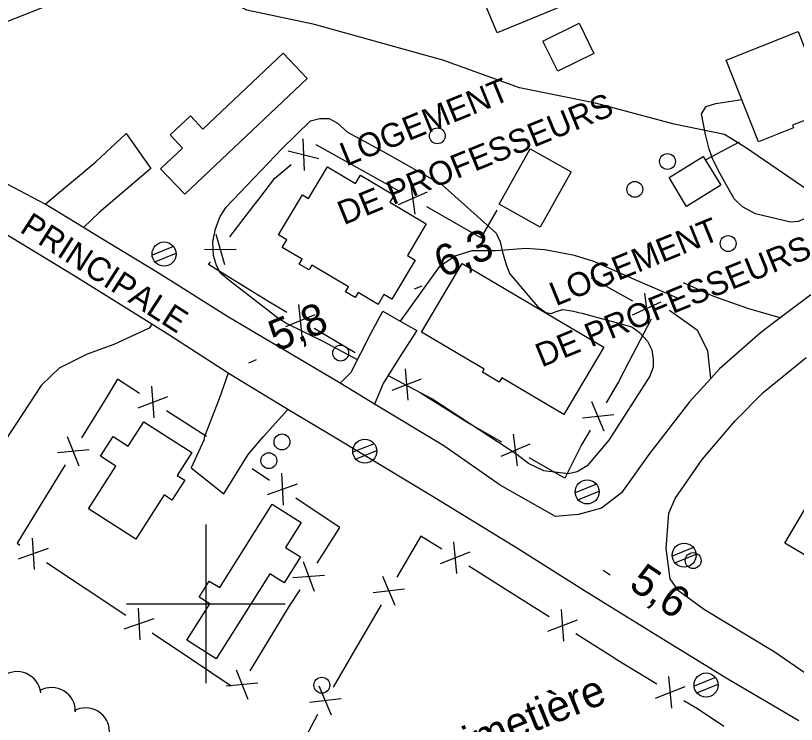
# Model space of a CAD drawing. Extents: x 362852 to 366875, y 5563573 to 5566479.
# Drawn here: x 363776 to 363874.5, y 5564784.8 to 5564874.2 of the extents above; entities that cross this region are included whole.
import ezdxf

# ---------------------------------------------------------------- set-up
doc = ezdxf.new("R2010")
doc.units = 0
for name, color, linetype in [('Niveau 19', 7, 'Continuous'), ('Niveau 2', 7, 'Continuous'), ('Niveau 21', 7, 'Continuous'), ('Niveau 22', 7, 'Continuous'), ('Niveau 3', 7, 'Continuous'), ('Niveau 31', 7, 'Continuous'), ('Niveau 36', 7, 'Continuous'), ('Niveau 37', 7, 'Continuous'), ('Niveau 44', 7, 'Continuous'), ('Niveau 52', 7, 'Continuous'), ('Niveau 61', 7, 'Continuous')]:
    doc.layers.add(name, color=color, linetype=linetype)

msp = doc.modelspace()

# ---------------------------------------------------------------- linework, layer by layer
at = {"layer": 'Niveau 19'}
for points in [[(363779.73, 5564850.4), (363786.15, 5564855.75), (363789.98, 5564859.32), (363793.09, 5564854.9), (363786.57, 5564849.37), (363784.58, 5564847.47)], [(363872.44, 5564836.06), (363868.48, 5564837.2), (363864.05, 5564838.75), (363860.23, 5564840.5)], [(363816.94, 5564827.82), (363818.35, 5564829.23), (363820.78, 5564834.02), (363822.34, 5564836.9), (363824.53, 5564835.67), (363826.63, 5564834.5), (363824.38, 5564831.05), (363822.35, 5564827.81), (363821.28, 5564825.21)], [(363863.68, 5564828.42), (363863.3, 5564831.9), (363862, 5564834.5), (363858.49, 5564836.99)], [(363793.2, 5564835.27), (363792.85, 5564834.78), (363788.4, 5564832.72), (363785.05, 5564831.48), (363781.53, 5564829.72), (363779.25, 5564827.53), (363773.8, 5564819.25), (363771.56, 5564817.71), (363769.88, 5564817.08), (363768.12, 5564816.67), (363765.15, 5564813.58), (363762.54, 5564810.82), (363757.66, 5564809.52), (363751.31, 5564812.09), (363750.33, 5564811.89), (363745.68, 5564813.2)], [(363802.82, 5564829.1), (363801.67, 5564825.86), (363799.82, 5564821.12), (363799.76, 5564820.66), (363798.14, 5564817.15), (363802.27, 5564813.89), (363805.36, 5564818.83), (363807.29, 5564821.1), (363810.35, 5564824.53)]]:
    msp.add_lwpolyline(points, dxfattribs=at)
at = {"layer": 'Niveau 2'}
for points in [[(363881.503, 5564852.767), (363881.3, 5564852.6), (363880.19, 5564852.27), (363879.35, 5564852.05), (363878.26, 5564851.36), (363876, 5564848.81), (363874.74, 5564848.23), (363873.73, 5564848.13), (363869.31, 5564849.19), (363867.7, 5564850.08), (363866.61, 5564851.07), (363864.88, 5564854.23), (363863.96, 5564856.04), (363863.49, 5564857.34), (363863.03, 5564859.21), (363862.53, 5564861.81), (363863.09, 5564862.73), (363864.31, 5564863.1), (363867.591, 5564863.605)], [(363809.2, 5564835.97), (363803.09, 5564840.7), (363801.87, 5564841.7), (363801.35, 5564842.67), (363800.96, 5564843.94), (363800.88, 5564845.66), (363801.21, 5564847.29), (363801.81, 5564848.85), (363802.58, 5564850.03), (363809.64, 5564857.42), (363813.19, 5564860.93), (363814.38, 5564861.23), (363815.57, 5564861.22), (363816.61, 5564860.65), (363817.89, 5564859.49), (363822.46, 5564857), (363829.83, 5564852.84), (363836.61, 5564846.76), (363837.12, 5564845.66), (363837.47, 5564844.19), (363837.86, 5564842.79), (363838.32, 5564841.66), (363841.83, 5564837.49), (363842.89, 5564836.74), (363843.55, 5564836.63), (363844.3, 5564836.94), (363845.03, 5564837.12), (363846.16, 5564836.96), (363847.61, 5564836.61), (363853.71, 5564834.94), (363854.69, 5564834.21), (363855.69, 5564833.13), (363856.26, 5564832.05), (363856.43, 5564830.87), (363856.4, 5564829.87), (363856.01, 5564828.71), (363850.82, 5564820.66), (363848.1, 5564817.42), (363846.85, 5564816.66), (363845.72, 5564816.39), (363842.63, 5564816.8), (363840.7, 5564817.7), (363839.24, 5564818.84), (363828.52, 5564825.86), (363822.963, 5564828.788)], [(363819.146, 5564830.8), (363814.8, 5564833.09), (363810.19, 5564835.37), (363809.2, 5564835.97)]]:
    msp.add_lwpolyline(points, dxfattribs=at)
at = {"layer": 'Niveau 21'}
for points in [[(363773.94, 5564873.09), (363788.1, 5564878.69), (363797.88, 5564883.08), (363799.74, 5564883.92), (363810.4, 5564888.46), (363819.4, 5564891.92), (363828.93, 5564895.76), (363838.02, 5564899.4), (363846.78, 5564903.12), (363853.98, 5564906.36), (363862.73, 5564910.13), (363873.15, 5564914.32), (363880.36, 5564917.27)], [(363874.78, 5564785.26), (363865.85, 5564790.51), (363857.02, 5564795.93), (363847.76, 5564801.66), (363839.29, 5564806.97), (363828.47, 5564813.62), (363816.4, 5564820.89), (363810.35, 5564824.53), (363803.69, 5564828.54), (363802.82, 5564829.1), (363795.47, 5564833.85), (363793.2, 5564835.27), (363783.27, 5564841.45), (363770.93, 5564848.93), (363759.59, 5564856.06), (363758.42, 5564856.77), (363754.18, 5564859.32), (363751.74, 5564860.79), (363743.59, 5564865.48), (363740.14, 5564867.61), (363734.92, 5564870.83), (363727.56, 5564875.13), (363721.47, 5564878.74)], [(363876.29, 5564838.96), (363872.44, 5564836.06), (363869.96, 5564834.19), (363864.78, 5564829.64), (363863.68, 5564828.42), (363861, 5564825.47), (363855.85, 5564818.86), (363852.41, 5564814.02), (363849.91, 5564812.07), (363847.01, 5564811.26), (363844.12, 5564811.01), (363837.13, 5564814.99), (363830, 5564819.93), (363821.28, 5564825.21), (363818.65, 5564826.8), (363816.94, 5564827.82), (363809.85, 5564832.03), (363802.87, 5564836.16), (363794.13, 5564841.69), (363785.6, 5564846.86), (363784.58, 5564847.47), (363779.73, 5564850.4), (363769.33, 5564855.89)], [(363877.05, 5564790.27), (363871.66, 5564793.94), (363862.89, 5564799.26), (363859.6, 5564801.65), (363858.55, 5564803.15), (363858.04, 5564806.99), (363858.4, 5564811.43), (363859.18, 5564813.31), (363862.6, 5564818.21), (363866.77, 5564823.09), (363870.3, 5564826.66), (363875.72, 5564831.07)]]:
    msp.add_lwpolyline(points, dxfattribs=at)
at = {"layer": 'Niveau 22'}
for points in [[(363883, 5564849.75), (363880.14, 5564850.58), (363876.7, 5564851.65), (363868.05, 5564857.58), (363865.4, 5564859.18), (363859.06, 5564860.51), (363849.16, 5564863.16), (363839.58, 5564865.1), (363829.88, 5564868.57), (363813.72, 5564873.06), (363805.19, 5564874.87), (363802.57, 5564876.23), (363801.32, 5564877.47), (363800.22, 5564878.64), (363797.88, 5564883.08)], [(363859.38, 5564838.6), (363854.15, 5564840.89), (363848.92, 5564843.19), (363846.5, 5564843.94), (363842.77, 5564844.65), (363840.33, 5564844.83), (363836.68, 5564844.51), (363833.56, 5564844.54), (363831.52, 5564843.88), (363829.45, 5564842.53), (363824.53, 5564835.67)]]:
    msp.add_lwpolyline(points, dxfattribs=at)
at = {"layer": 'Niveau 3'}
for p, q in [((363826.317, 5564839.732), (363827.281, 5564840.123)), ((363805.427, 5564830.422), (363806.391, 5564830.813)), ((363850.117, 5564804.257), (363850.977, 5564803.672))]:
    msp.add_line(p, q, dxfattribs=at)
at = {"layer": 'Niveau 31'}
for points in [[(363833.42, 5564879.98), (363844.71, 5564884.67), (363845.82, 5564882.02), (363847.07, 5564882.54), (363848.29, 5564879.61), (363846.89, 5564879.03), (363847.88, 5564876.65), (363836.73, 5564872.01), (363833.42, 5564879.98)], [(363842.5, 5564870.99), (363847.07, 5564873.25), (363848.95, 5564869.42), (363844.39, 5564867.17), (363842.5, 5564870.99)], [(363865.62, 5564868.59), (363874.69, 5564872.17), (363875.79, 5564869.39), (363877.58, 5564870.1), (363878.55, 5564867.66), (363876.54, 5564866.87), (363878.12, 5564862.89), (363876.07, 5564862.08), (363876.38, 5564861.32), (363873.99, 5564860.38), (363874.13, 5564860.03), (363869.7, 5564858.27), (363865.62, 5564868.59)], [(363812.79, 5564866.25), (363797.34, 5564851.66), (363794.31, 5564854.87), (363797.07, 5564857.49), (363795.52, 5564859.14), (363798.08, 5564861.56), (363799.65, 5564859.89), (363809.77, 5564869.45), (363812.79, 5564866.25)], [(363837, 5564850.42), (363840.9, 5564857.38), (363846.08, 5564854.48), (363842.18, 5564847.51), (363837, 5564850.42)], [(363858.42, 5564853.76), (363862.73, 5564856.41), (363864.95, 5564852.79), (363860.64, 5564850.14), (363858.42, 5564853.76)], [(363821.72, 5564837.78), (363819.2, 5564839.28), (363818.83, 5564838.66), (363817.64, 5564839.37), (363818.01, 5564839.99), (363813.39, 5564842.74), (363813.03, 5564842.12), (363811.79, 5564842.86), (363812.16, 5564843.47), (363809.65, 5564844.96), (363810.21, 5564845.9), (363809.16, 5564846.53), (363812.18, 5564851.6), (363812.96, 5564851.14), (363815.35, 5564855.14), (363818.9, 5564853.03), (363819.52, 5564854.07), (363823.76, 5564851.55), (363823.23, 5564850.67), (363827.8, 5564847.94), (363825.42, 5564843.94), (363826.39, 5564843.36), (363823.46, 5564838.44), (363822.47, 5564839.03), (363821.72, 5564837.78)], [(363832.32, 5564842.94), (363850.19, 5564832.36), (363845.17, 5564823.88), (363837.33, 5564828.52), (363837, 5564827.96), (363834.89, 5564829.21), (363835.12, 5564829.6), (363827.2, 5564834.29), (363832.32, 5564842.94)], [(363794.74, 5564813.74), (363791.17, 5564808.18), (363785.21, 5564812.01), (363788.66, 5564817.39), (363786.74, 5564818.62), (363788.34, 5564821.11), (363790.23, 5564819.9), (363792.19, 5564822.97), (363798.25, 5564819.08), (363796.41, 5564816.21), (363797.35, 5564815.61), (363795.73, 5564813.1), (363794.74, 5564813.74)], [(363877.43, 5564815.13), (363885.48, 5564810.36), (363886.9, 5564812.77), (363889.49, 5564811.24), (363888.14, 5564808.96), (363888.72, 5564808.61), (363887.27, 5564806.16), (363888.64, 5564805.35), (363887.19, 5564802.9), (363885.75, 5564803.76), (363884.2, 5564801.15), (363881.32, 5564802.85), (363880.69, 5564801.78), (363878.54, 5564803.05), (363879.13, 5564804.04), (363873.01, 5564807.66), (363877.43, 5564815.13)], [(363808.39, 5564812.58), (363812.05, 5564810.28), (363810.06, 5564807.11), (363811.96, 5564805.92), (363809.9, 5564802.64), (363808.06, 5564803.8), (363801.33, 5564793.09), (363797.62, 5564795.42), (363800.51, 5564800.03), (363799.17, 5564800.87), (363800.44, 5564802.89), (363801.78, 5564802.05), (363808.39, 5564812.58)]]:
    msp.add_lwpolyline(points, dxfattribs=at)
at = {"layer": 'Niveau 36'}
for p, q in [((363795.913, 5564845.08), (363793.226, 5564843.99)), ((363793.572, 5564843.137), (363796.259, 5564844.228)), ((363821.223, 5564820.21), (363818.536, 5564819.12)), ((363818.882, 5564818.267), (363821.569, 5564819.358)), ((363849.253, 5564815.09), (363846.566, 5564814)), ((363846.912, 5564813.147), (363849.599, 5564814.238)), ((363861.483, 5564807.11), (363858.796, 5564806.02)), ((363859.142, 5564805.167), (363861.829, 5564806.258)), ((363864.263, 5564790.72), (363861.576, 5564789.63)), ((363861.922, 5564788.777), (363864.609, 5564789.868))]:
    msp.add_line(p, q, dxfattribs=at)
for centre, radius in [((363829.201, 5564859.039), 1), ((363858.223, 5564855.793), 1), ((363854.107, 5564852.28), 1), ((363865.877, 5564845.445), 1), ((363794.745, 5564844.127), 1.518), ((363817.015, 5564831.634), 1), ((363809.607, 5564820.431), 1), ((363820.05, 5564819.261), 1.518), ((363807.953, 5564818.061), 1), ((363848.095, 5564814.13), 1.518), ((363860.326, 5564806.151), 1.518), ((363861.454, 5564805.464), 1), ((363863.09, 5564789.771), 1.518), ((363814.638, 5564789.745), 1)]:
    msp.add_circle(centre, radius, dxfattribs=at)
at = {"layer": 'Niveau 37'}
for p, q in [((363812.24, 5564858.66), (363812.41, 5564854.66)), ((363867.24, 5564858.23), (363862.99, 5564855.98)), ((363810.38, 5564857.14), (363814.27, 5564856.18)), ((363819.11, 5564855.02), (363824.36, 5564852.11)), ((363825.83, 5564853.11), (363826.37, 5564849.15)), ((363827.93, 5564851.94), (363824.27, 5564850.32)), ((363827.84, 5564850.14), (363833.04, 5564847.15)), ((363801.28, 5564846.64), (363802.35, 5564842.79)), ((363799.82, 5564844.74), (363803.82, 5564844.69)), ((363848.6, 5564841.14), (363853.83, 5564838.21)), ((363855.31, 5564839.21), (363855.84, 5564835.25)), ((363812.17, 5564833.76), (363811.73, 5564837.74)), ((363857.4, 5564838.04), (363853.75, 5564836.42)), ((363810.1, 5564834.98), (363813.79, 5564836.52)), ((363856.18, 5564835.91), (363853.4, 5564830.6)), ((363818.83, 5564831.68), (363813.66, 5564834.73)), ((363825.53, 5564825.68), (363825.19, 5564829.66)), ((363823.49, 5564826.95), (363827.22, 5564828.39)), ((363793.5, 5564823.46), (363793.21, 5564827.45)), ((363832.14, 5564823.43), (363827.05, 5564826.61)), ((363787.47, 5564826.05), (363784.34, 5564820.94)), ((363791.48, 5564824.75), (363795.23, 5564826.15)), ((363850.25, 5564821.79), (363848.7, 5564825.48)), ((363800.08, 5564821.13), (363795.03, 5564824.37)), ((363851.46, 5564823.86), (363847.49, 5564823.41)), ((363784.03, 5564817.38), (363782.55, 5564821.09)), ((363839.31, 5564817.43), (363838.82, 5564821.4)), ((363837.23, 5564818.63), (363840.9, 5564820.21)), ((363785.28, 5564819.42), (363781.3, 5564819.05)), ((363782.25, 5564817.52), (363779.12, 5564812.41)), ((363808.03, 5564815.58), (363805.84, 5564817.05)), ((363809.8, 5564812.47), (363809.59, 5564816.47)), ((363807.8, 5564813.81), (363811.58, 5564815.13)), ((363816.33, 5564810.01), (363811.35, 5564813.35)), ((363778.12, 5564808.31), (363778.35, 5564804.32)), ((363827.11, 5564808.55), (363824.1, 5564803.36)), ((363829.77, 5564806.89), (363827.11, 5564808.55)), ((363831.64, 5564803.84), (363831.3, 5564807.82)), ((363780.12, 5564806.99), (363776.35, 5564805.64)), ((363829.6, 5564805.11), (363833.33, 5564806.55)), ((363779.91, 5564805.21), (363784.91, 5564801.9)), ((363812.27, 5564805.34), (363813.67, 5564801.59)), ((363810.98, 5564803.32), (363814.97, 5564803.62)), ((363823.88, 5564799.79), (363822.32, 5564803.47)), ((363784.91, 5564801.9), (363789.91, 5564798.59)), ((363825.08, 5564801.87), (363821.11, 5564801.4)), ((363843.3, 5564798.36), (363838.23, 5564801.57)), ((363822.1, 5564799.9), (363819.09, 5564794.71)), ((363791.47, 5564799.47), (363791.68, 5564795.48)), ((363845.16, 5564795.3), (363844.84, 5564799.28)), ((363793.46, 5564798.14), (363789.68, 5564796.82)), ((363843.13, 5564796.58), (363846.87, 5564798)), ((363793.24, 5564796.36), (363798.22, 5564793.02)), ((363805.61, 5564791.56), (363808.72, 5564796.69)), ((363819.09, 5564794.71), (363816.08, 5564789.51)), ((363798.22, 5564793.02), (363803.2, 5564789.67)), ((363856.87, 5564789.88), (363851.75, 5564793.01)), ((363803.83, 5564791.7), (363805.32, 5564787.99)), ((363802.59, 5564789.65), (363806.57, 5564790.04)), ((363858.77, 5564786.85), (363858.4, 5564790.83)), ((363815.86, 5564785.95), (363814.3, 5564789.63)), ((363856.72, 5564788.1), (363860.44, 5564789.58)), ((363817.06, 5564788.02), (363813.09, 5564787.55)), ((363814.09, 5564786.05), (363811.27, 5564780.75))]:
    msp.add_line(p, q, dxfattribs=at)
for points in [[(363813.87, 5564857.93), (363813.88, 5564857.94), (363819.11, 5564855.02)], [(363806.7, 5564851.06), (363808.7, 5564853.7), (363810.78, 5564855.4)], [(363803.04, 5564846.3), (363805.95, 5564850.08), (363806.7, 5564851.06)], [(363833.04, 5564847.15), (363834.74, 5564846.17), (363836.76, 5564849.67)], [(363805.09, 5564839.87), (363800.34, 5564842.8), (363800.6, 5564843.13)], [(363810.22, 5564836.76), (363807.82, 5564838.18), (363805.09, 5564839.87)], [(363853.4, 5564830.6), (363852.04, 5564828), (363850.49, 5564825.36)], [(363791.66, 5564826.53), (363788.86, 5564828.33), (363787.47, 5564826.05)], [(363837.32, 5564820.41), (363833.06, 5564822.85), (363832.14, 5564823.43)], [(363848.46, 5564821.91), (363847.39, 5564820.08), (363845.65, 5564816.61)], [(363845.65, 5564816.61), (363845.27, 5564815.86), (363840.79, 5564818.42)], [(363779.12, 5564812.41), (363776.21, 5564807.66), (363776.57, 5564807.42)], [(363814.05, 5564805.16), (363816.91, 5564809.62), (363816.33, 5564810.01)], [(363838.23, 5564801.57), (363834.63, 5564803.85), (363833.16, 5564804.77)], [(363808.72, 5564796.69), (363810.53, 5564799.67), (363811.89, 5564801.79)], [(363851.75, 5564793.01), (363851.45, 5564793.2), (363846.68, 5564796.22)], [(363865.32, 5564784.54), (363861.99, 5564786.75), (363860.28, 5564787.79)]]:
    msp.add_lwpolyline(points, dxfattribs=at)
at = {"layer": 'Niveau 44'}
for centre, start, end in [((363776.206, 5564788.458), 6.65479, 126.63273), ((363780.563, 5564786.448), 359.22147, 119.19942), ((363784.858, 5564783.888), 359.22147, 119.19942)]:
    msp.add_arc(centre, 3, start, end, dxfattribs=at)
at = {"layer": 'Niveau 61'}
for p, q in [((363800, 5564810), (363800, 5564790)), ((363790, 5564800), (363810, 5564800))]:
    msp.add_line(p, q, dxfattribs=at)

# ---------------------------------------------------------------- texts
at = {"layer": 'Niveau 21'}
msp.add_text('PRINCIPALE', height=3, rotation=327.12862, dxfattribs=at).set_placement((363776.41, 5564846.99))
at = {"layer": 'Niveau 3'}
for s, rotation, p in [('6,3  ', 22.09, (363829.83, 5564841.09)), ('5,8  ', 22.09, (363808.94, 5564831.78)), ('5,6  ', 325.75131, (363853.19, 5564802.09))]:
    msp.add_text(s, height=3.93, rotation=rotation, dxfattribs=at).set_placement(p)
at = {"layer": 'Niveau 31'}
for s, p in [('LOGEMENT', (363817.71, 5564855.14)), ('DE PROFESSEURS', (363817.4, 5564847.75)), ('LOGEMENT', (363844.14, 5564837.52)), ('DE PROFESSEURS', (363842.36, 5564829.8))]:
    msp.add_text(s, height=3, rotation=22.22866, dxfattribs=at).set_placement(p)
at = {"layer": 'Niveau 52'}
msp.add_text('Cimetière', height=3.93, rotation=22.09, dxfattribs=at).set_placement((363829.94, 5564779.17))

doc.saveas('drawing.dxf')
